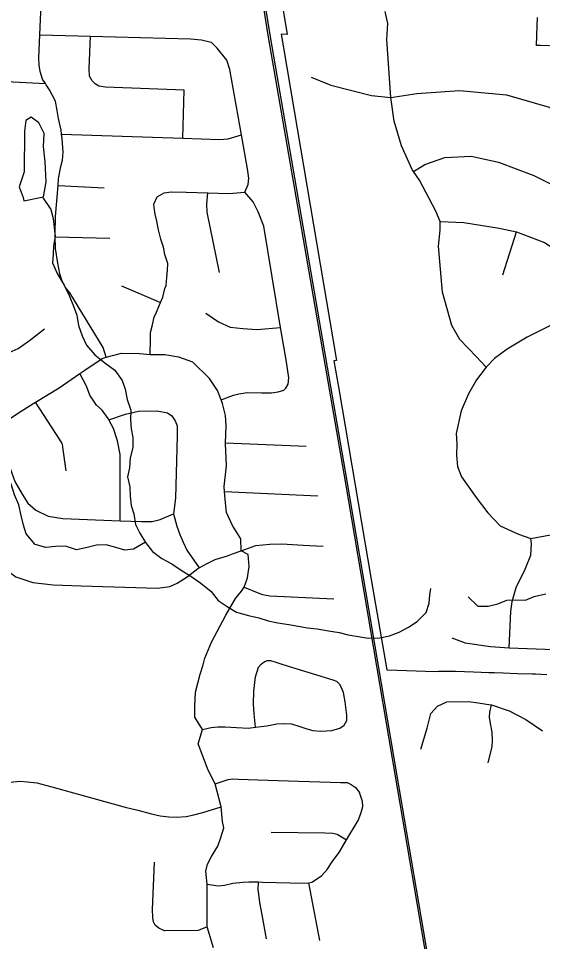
# Model space of a CAD drawing. Extents: x 114843 to 284848, y 317643 to 566895.
# Drawn here: x 187258 to 190327, y 443532 to 448940 of the extents above; entities that cross this region are included whole.
import ezdxf

# ---------------------------------------------------------------- set-up
doc = ezdxf.new("R2010")
doc.units = 0
for name, color, linetype in [('GM_X_City_Street', 7, 'Continuous'), ('GM_X_Corporation', 7, 'Continuous'), ('GM_X_Minor_Lake', 7, 'Continuous'), ('GM_X_Minor_River', 7, 'Continuous'), ('GM_X_Rail_Line', 7, 'Continuous'), ('GM_X_Township_Road', 7, 'Continuous')]:
    doc.layers.add(name, color=color, linetype=linetype)

msp = doc.modelspace()

# ---------------------------------------------------------------- linework, layer by layer
at = {"layer": 'GM_X_City_Street'}
for p, q in [((187489.9, 447961.9), (187758.8, 447948.8)), ((187473.7, 447660.9), (187793.3, 447653.9)), ((187861.4, 447373.9), (188090.4, 447276.4)), ((188470.7, 446454.5), (188942.1, 446435.1)), ((188464.9, 446168), (189010.9, 446144)), ((189022.5, 443537.8), (188957.6, 443876.1))]:
    msp.add_line(p, q, dxfattribs=at)
for points in [[(187771.1, 446955.1), (187753.7, 447013), (187558.7, 447333.1), (187534.1, 447364), (187513.3, 447401.3), (187499.1, 447444.8), (187489.1, 447507.5), (187475.5, 447592.8), (187473.7, 447660.9), (187473.2, 447678.6), (187475, 447780.1), (187489.9, 447961.9), (187493.1, 448001.5), (187506.6, 448072.1), (187516, 448111.1), (187519.2, 448157.8), (187513.7, 448236.7), (187510.5, 448263.4), (187507.7, 448286.8), (187492.9, 448354.2), (187484.8, 448401.9), (187474.4, 448455.2), (187438.9, 448521.5), (187420.7, 448550.7), (187415.8, 448558.4), (187398.8, 448585.1), (187384.1, 448630.5), (187379, 448666.6), (187377.7, 448709.5), (187383.3, 448845.3), (187392.5, 449068.5)], [(187383.3, 448845.3), (187679.7, 448837.1), (188264.3, 448820.5), (188329.8, 448815.6), (188385.6, 448801.1), (188421.3, 448765.7)], [(188220, 448238.2), (188227.5, 448521.2), (187768.3, 448537.2), (187728.1, 448544), (187706.4, 448556.9), (187688.7, 448574.6), (187674, 448602.7), (187672.6, 448645.6), (187679.7, 448837.1)], [(188582.6, 447922.1), (188603.5, 447967.5), (188606.4, 448005.2), (188600, 448059.3), (188564.2, 448258.1), (188495.2, 448640.8), (188478.5, 448696.9), (188421.3, 448765.7)], [(186256.7, 448554.3), (186325.1, 448585), (186356.9, 448602.6), (186402.8, 448615), (186428.4, 448614), (186479.7, 448612), (186698, 448599.5), (187149.6, 448573.6), (187415.8, 448558.4)], [(187510.5, 448263.4), (188220, 448238.2), (188434.5, 448230.6), (188485.6, 448235.3), (188564.2, 448258.1)], [(188069.9, 447895.1), (188110.8, 447919.7), (188153, 447925.3), (188240.3, 447921.9), (188367.6, 447918.5), (188490, 447915.3), (188582.6, 447922.1)], [(188435.3, 447452.9), (188363, 447806.3), (188361.2, 447852.3), (188367.6, 447918.5)], [(188445.3, 446705), (188517.6, 446732.4), (188548.6, 446741.4), (188596.7, 446748.8), (188683.1, 446746.4), (188739.4, 446746.9), (188779.6, 446753.1), (188811.6, 446762.1), (188822.9, 446774.1), (188838.1, 446798.3), (188841.4, 446834), (188824.6, 446939.4), (188792.8, 447130.1), (188694.2, 447723.3), (188662.2, 447806.5), (188631.4, 447866.1), (188582.6, 447922.1)], [(188030, 446972.1), (188031.6, 447062.4), (188031.5, 447101.2), (188043.1, 447145.6), (188052.2, 447190.5), (188066.1, 447218.8), (188084.5, 447262.8), (188090.4, 447276.4), (188103.9, 447307.3), (188115.7, 447359.1), (188122.2, 447375.7), (188126.4, 447422.3), (188130, 447465.5), (188132, 447504.8), (188115.7, 447558.3), (188106.4, 447599.6), (188092.4, 447648), (188078.1, 447702.5), (188068.6, 447753.2), (188057.8, 447794.5), (188052.3, 447833.1), (188049.6, 447852.2), (188069.9, 447895.1)], [(188354.3, 447213.4), (188428.9, 447162.3), (188496.9, 447130.8), (188571.2, 447123.5), (188653.9, 447117.8), (188792.8, 447130.1)], [(187091.7, 446925.1), (187168.7, 446966.8), (187255.2, 447007.3), (187322.6, 447053.6), (187411, 447121.4)], [(186640.5, 446410.6), (186756.3, 446432.7), (186890.7, 446461.1), (186897.7, 446462.9), (187010.3, 446490.7), (187104.8, 446535.8), (187118.4, 446543.8), (187221.5, 446604.8), (187252.9, 446625.3), (187348, 446687.3), (187357.3, 446692.9), (187497, 446775.9), (187616.6, 446859.4), (187646.5, 446880.3), (187747.8, 446949), (187771.1, 446955.1), (187861.1, 446978.8), (187965.7, 446977.1), (188030, 446972.1), (188039.1, 446971.4), (188114.1, 446971), (188194.1, 446957.5), (188276, 446928), (188376.3, 446830.9)], [(187854.2, 445997.4), (187853.4, 446213), (187852.8, 446329.1), (187854.3, 446385.3), (187838.1, 446465.3), (187814.5, 446537.1), (187787.2, 446589.4), (187783.7, 446596.2), (187747.9, 446645.1), (187715.5, 446675.5), (187676.6, 446732.5), (187655.4, 446785.3), (187616.6, 446859.4)], [(188400, 443494.7), (188362.4, 443617.5), (188362.6, 443867.4), (188354.9, 443943.8), (188364.4, 443986.2), (188387.9, 444030.6), (188425.3, 444089.9), (188443.1, 444142.5), (188459.5, 444199.1), (188452, 444234.8), (188444.4, 444320.4), (188410, 444455.1), (188369.6, 444535.4), (188310.5, 444690.5), (188336.2, 444774.8), (188290.1, 444846.9), (188291.6, 444913.1), (188295.1, 444993.7), (188322.3, 445099.3), (188339.2, 445153.4), (188349.2, 445193.3), (188387.3, 445286.9), (188421.4, 445349.3), (188472, 445443.9), (188528.7, 445542.7), (188564.4, 445585.1), (188579.3, 445608.3), (188598.6, 445662.9), (188608, 445729.8), (188603.7, 445799.8), (188561.9, 445821.7), (188559.1, 445892.4), (188510.5, 445970.2), (188476.6, 446044.9), (188467.7, 446122.6), (188464.9, 446168), (188463, 446197.6), (188476.5, 446320.1), (188470.5, 446450.5), (188470.7, 446454.5), (188474.4, 446554), (188470.7, 446613.5), (188453.5, 446684), (188445.3, 446705), (188423.7, 446760.1), (188376.3, 446830.9)], [(187537.2, 446290.9), (187518.2, 446429.2), (187517.8, 446433.7), (187513.5, 446449.4), (187497.2, 446475.5), (187357.3, 446692.9)], [(187787.2, 446589.4), (187883.8, 446621.1), (187961, 446639.6), (188069.3, 446641.8), (188130.1, 446630.6), (188155.1, 446611.5), (188175.3, 446583.7), (188188, 446553.3), (188187.3, 446495), (188178.2, 446129.8), (188164.9, 446038.2), (188185.9, 445965.6), (188202.4, 445916.5), (188221.4, 445871.3), (188244.4, 445825.5), (188316.6, 445722)], [(187118.4, 446543.8), (187208, 446309), (187235.6, 446227.1), (187280.2, 446153.4), (187313.4, 446101.1), (187359.7, 446059.6), (187431, 446023.6), (187517.5, 446011.3), (187854.2, 445997.4), (187978.5, 445992.2), (188040.3, 445993.9), (188087.6, 446005.3), (188164.9, 446038.2)], [(186726.3, 445928.3), (186826.7, 445946.6), (186887.5, 445943.5), (186933.5, 445933.2), (186942.6, 445931.2), (187010.8, 445901.4), (187060.5, 445864.4), (187104.8, 445791.3), (187114.4, 445781), (187168.2, 445724.3), (187242.9, 445669.8), (187342.2, 445635.7), (187460.1, 445621.2), (187625.8, 445615.7), (188072.2, 445603.4), (188143.9, 445612.8), (188187.2, 445630.9), (188246.5, 445668.8), (188307.3, 445717.1), (188316.6, 445722), (188359.9, 445745.3), (188410.4, 445771), (188481.1, 445792.5), (188511.4, 445803.4)], [(188511.4, 445803.4), (188561.9, 445821.7), (188647.8, 445852.7), (188730.3, 445860.2), (188800.2, 445861.8), (188924.3, 445854.1), (189042.4, 445847.6)], [(188579.3, 445608.3), (188656.2, 445576.2), (188686.1, 445565.5), (188729.4, 445558.1), (189104.7, 445539.3)], [(188646.8, 444787.8), (188638.5, 444865.4), (188633.9, 444923.3), (188636.2, 444999.3), (188645.8, 445083.6), (188663.5, 445139.2), (188679.1, 445157.8), (188689.2, 445164.1), (188701.4, 445173.1), (188716.4, 445179.1), (188733.9, 445179), (188759.8, 445171.6), (188805.7, 445155.3), (189098.8, 445064.9), (189120.8, 445056.8), (189141.1, 445037)], [(188336.2, 444774.8), (188386.5, 444785.5), (188425.8, 444790), (188467.6, 444789.5), (188533.7, 444785.6), (188603.6, 444781.5), (188646.8, 444787.8), (188711.6, 444796.7), (188771.6, 444806.8), (188812.8, 444810.3), (188857.4, 444806.7), (188905.3, 444792.2), (188947.4, 444778), (188982, 444769.2), (189025.6, 444765.6), (189093, 444768.5), (189140.6, 444782.3), (189165.9, 444800.3), (189180.1, 444827.8), (189180.9, 444859), (189170.5, 444935.7), (189162, 444991.9), (189141.1, 445037)], [(189614.7, 444658.6), (189651.3, 444781.3), (189672.3, 444867.7), (189711.8, 444910.2), (189765.5, 444936.9), (189893.5, 444938.4), (189950.8, 444930.3), (190023.7, 444919.9), (190028.6, 444918.3), (190132.2, 444883.1), (190228.8, 444832.2), (190327.5, 444767.2)], [(190008.2, 444579.2), (190032, 444674.5), (190034, 444709.5), (190031.8, 444758.4), (190022, 444808.8), (190017.2, 444846.1), (190018.8, 444875.4), (190028.6, 444918.3)], [(187212.1, 444466.8), (187264.9, 444471.5), (187310.5, 444467.8), (187365.7, 444461.7), (187453.2, 444439), (187882.1, 444319.2), (187956.2, 444302.2), (188029.2, 444283.2), (188086.8, 444269.1), (188138.1, 444262.2), (188182.9, 444261.5), (188239.6, 444265), (188284.9, 444274.1), (188337.4, 444288.6), (188444.4, 444320.4)], [(188410, 444455.1), (188486.5, 444481), (188514, 444485.2), (188544.1, 444483.4), (188718.2, 444477.1), (189143.2, 444463), (189182.2, 444463.6), (189206.9, 444451.4), (189230.5, 444437.3), (189255.9, 444404.6)], [(188362.6, 443867.4), (188427.5, 443858.7), (188464.7, 443862.4), (188513.1, 443874.2), (188572.9, 443880.4), (188606.1, 443882.4), (188663.2, 443881.1), (188686.9, 443880.6), (188849.4, 443875.9), (188948.7, 443874), (188957.6, 443876.1), (188976.3, 443880.2), (189009.6, 443900.7), (189035, 443919.7), (189065.2, 443955), (189099.2, 444004.8), (189135.1, 444054.4), (189179, 444127.9), (189246.8, 444241.1), (189263.7, 444282.1), (189273.8, 444322.5), (189272.5, 444351.9), (189255.9, 444404.6)], [(188738.3, 444173.3), (189051.8, 444169.6), (189099.4, 444166.8), (189124.4, 444160.5), (189179, 444127.9)], [(188362.4, 443617.5), (188309.6, 443597.2), (188112.6, 443595), (188079.3, 443609.7), (188058.9, 443627.5), (188048.3, 443647.6), (188043.8, 443672.2), (188042.5, 443719.2), (188054.2, 443997.7)], [(188711.2, 443547.3), (188684, 443688.4), (188671.5, 443761.4), (188666.4, 443810.5), (188662, 443835.2), (188663.2, 443881.1)]]:
    msp.add_lwpolyline(points, dxfattribs=at)
at = {"layer": 'GM_X_Corporation'}
for points in [[(188805.8, 448999.8), (188831.3, 448846.2), (188796, 448847.5), (188807.5, 448779.6), (188850.6, 448525.9), (189120.5, 446937.1), (189105.2, 446934.1), (189133, 446771.1), (189323.5, 445653.8), (189414.5, 445124.7), (189474.1, 445122.5), (189587.5, 445118.4), (189695.6, 445114.4), (189717.3, 445115.4), (189816.8, 445115.5), (189921.6, 445112), (190012.8, 445108.9), (190042.6, 445107.9), (190096.6, 445106.1), (190180.1, 445103.3), (190267.2, 445100.4), (190285.7, 445099.8), (190317, 445098.7), (190352, 445097.5)], [(190417.4, 448777.6), (190314.1, 448781.3), (190292.1, 448782.1), (190295.5, 448897.6), (190297.6, 448946.4)]]:
    msp.add_lwpolyline(points, dxfattribs=at)
at = {"layer": 'GM_X_Minor_Lake'}
for points in [[(187404.7, 447894.9), (187420.5, 447983.1), (187414.3, 448101.3), (187404.2, 448189.5), (187408.1, 448265.7), (187378, 448329.8), (187332, 448361.8), (187300.1, 448341.8), (187292.2, 448279.7), (187290.6, 448041.2), (187262.7, 447953), (187284.8, 447890.9), (187288.8, 447872.8)], [(187288.8, 447872.8), (187404.7, 447894.9)]]:
    msp.add_lwpolyline(points, dxfattribs=at)
at = {"layer": 'GM_X_Minor_River'}
for points in [[(187398.8, 447893.8), (187446.8, 447820.8), (187460.8, 447768.7), (187466.9, 447716.6), (187473, 447662.5), (187463.1, 447608.3), (187461.2, 447558.2), (187457.3, 447508.1), (187485.3, 447446), (187525.4, 447377.9), (187555.5, 447317.8), (187579.6, 447255.6), (187599.6, 447201.5), (187609.7, 447141.4), (187631.8, 447081.3), (187655.8, 447027.2), (187705.9, 446969.1), (187763.9, 446923), (187821.9, 446878.9), (187866, 446818.8), (187882, 446768.7), (187894.1, 446708.6), (187916.2, 446644.5), (187914.3, 446588.3), (187918.4, 446536.3), (187928.4, 446486.2), (187928.5, 446426), (187912.7, 446365.9), (187908.8, 446307.8), (187896.1, 446254.4)], [(188001, 445871.6), (187931.5, 445830.8), (187881.4, 445825.2), (187827.5, 445841.7), (187771.6, 445856.2), (187715.5, 445854.6), (187651.4, 445839.1), (187597.3, 445827.5), (187533.4, 445848), (187475.3, 445846.5), (187417.3, 445840.9), (187355.3, 445857.5), (187303.7, 445920.1), (187288, 445972.4), (187274.3, 446028.6), (187260.7, 446090.9), (187235.1, 446149.3), (187217.4, 446205.6), (187195.7, 446257.9), (187185.8, 446278)], [(187896.1, 446254.4), (187909.7, 446196.1), (187911.4, 446141.9), (187917.1, 446087.7), (187932.8, 446037.4), (187942.4, 445975.2), (187968.1, 445924.8), (188001.8, 445870.4), (188043.5, 445817.9), (188097.2, 445775.4), (188155.1, 445744.8), (188210.9, 445708.3), (188266.7, 445673.7), (188326.5, 445631.1), (188386.2, 445582.5), (188427.9, 445530), (188479.7, 445495.5), (188535.6, 445461), (188605.5, 445442.4), (188665.4, 445427.8), (188719.3, 445411.4), (188777.3, 445398.9), (188841.3, 445390.3), (188951.2, 445369.4), (189007.2, 445365), (189073.2, 445352.4), (189135.1, 445341.9), (189189.1, 445329.4), (189247.1, 445318.9), (189305.1, 445310.4), (189373.1, 445311.9), (189431.2, 445323.5), (189487.4, 445345.1), (189541.6, 445374.8), (189591.8, 445406.5), (189646.2, 445460.2), (189662.5, 445514.2), (189666.8, 445564.3), (189673.1, 445600.4)], [(189890.9, 445552.5), (189948.6, 445497.9), (190008.6, 445497.4), (190064.7, 445511), (190116.9, 445532.7), (190166.9, 445534.3), (190226.9, 445531.8), (190277.1, 445553.5), (190345.2, 445569)]]:
    msp.add_lwpolyline(points, dxfattribs=at)
at = {"layer": 'GM_X_Rail_Line'}
for points in [[(190497.5, 438437.5), (190165.8, 440391.1), (190033.6, 441143.9), (190020.6, 441233.1), (190003.1, 441336.3), (189822, 442408.1), (189709.2, 443065.2), (189663.2, 443344.3), (189466, 444500.3), (189173.6, 446226.9), (188722.9, 448830.9), (188626.5, 449432.6)], [(190507.4, 438439.1), (190175.7, 440392.8), (190043.5, 441145.4), (190030.6, 441234.6), (190013, 441338), (189831.9, 442409.8), (189719.1, 443066.8), (189673.1, 443345.9), (189476, 444502), (189183.6, 446228.5), (188732.9, 448832.5), (188636.4, 449434.2)]]:
    msp.add_lwpolyline(points, dxfattribs=at)
at = {"layer": 'GM_X_Township_Road'}
msp.add_line((190095, 447437.6), (190173.8, 447690.6), dxfattribs=at)
for points in [[(189996.2, 446897.9), (189940, 446958), (189841.7, 447060.1), (189795.5, 447142.3), (189741.1, 447336.8), (189718.5, 447605.5), (189728.3, 447699.8), (189728.2, 447749.9), (189702, 447812.1), (189605.6, 447992.4), (189570.3, 448044.4), (189563.4, 448054.6), (189501.1, 448194.9), (189458.8, 448339.2), (189439.2, 448476.6), (189415.7, 448816.5), (189421.5, 448910.2), (189404.3, 448981.8)], [(188972.1, 448597.2), (189086.2, 448549.2), (189324.4, 448489.4), (189439.2, 448476.6), (189590.5, 448499.9), (189840.5, 448518.3), (190116.7, 448492.7), (190364.9, 448420.9), (190464.3, 448379.2), (190611.2, 448311), (190747.4, 448228.9), (190873.6, 448164.9), (191011.8, 448121.1), (191167.9, 448095.2), (191255.9, 448093.4), (191333.5, 448098)], [(189570.3, 448044.4), (189637.4, 448084.8), (189755.4, 448125), (189909.4, 448133.3), (190069.5, 448097.5), (190275.8, 448019.5), (190612.2, 447851.6), (190758.5, 447759.6), (190878.7, 447679.6), (190954.9, 447609.5), (191037.2, 447515.6)], [(189728.2, 447749.9), (189866.2, 447744.1), (190072.4, 447712.3), (190173.8, 447690.6), (190338.6, 447628.5), (190482.9, 447532.5), (190589.2, 447430.3), (190635.3, 447368.2), (190680.3, 447292.3)], [(190513.6, 447211.6), (190237.8, 447072.7), (190119.9, 447002.4), (190046.1, 446948.1), (189996.2, 446897.9)], [(189996.2, 446897.9), (189940.3, 446823.6), (189892.5, 446741.2), (189850.7, 446640.9), (189820.9, 446508.5), (189825.1, 446448.3), (189823.2, 446382.1), (189829.4, 446315.9), (189851.5, 446255.7), (189937.8, 446133.5), (190006, 446043.4), (190078.2, 445967.3), (190186.4, 445919.3), (190258.5, 445893.3), (190374.4, 445915.6)], [(190131.2, 445252), (190141.1, 445466.6), (190149, 445524.7), (190172.9, 445606.9), (190224.8, 445713.2), (190258.7, 445795.4), (190262.7, 445861.5), (190258.5, 445893.3)], [(189795.4, 445312.2), (189873.4, 445282.1), (190021.3, 445260), (190131.2, 445252), (190500.8, 445240.2), (190736.8, 445228.1), (190826.7, 445242.2), (190924.7, 445282.3), (191024.5, 445362.5), (191146.4, 445476.8), (191232.3, 445527), (191336.2, 445549), (191460.1, 445557.1), (191638, 445553.1), (191807.9, 445541.1), (191929.8, 445533.2), (192003.7, 445551.3), (192069.7, 445583.4), (192125.6, 445629.5), (192162.4, 445678.9)]]:
    msp.add_lwpolyline(points, dxfattribs=at)

doc.saveas('drawing.dxf')
